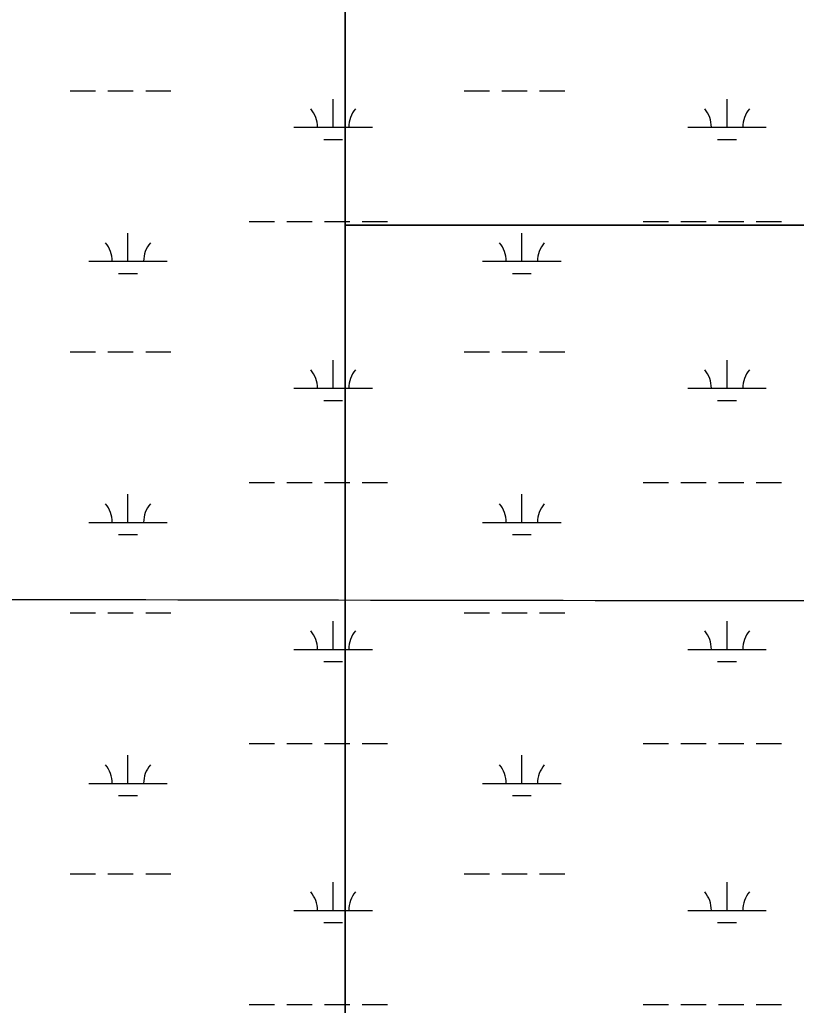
# Model space of a CAD drawing. Extents: x 3177185 to 3215018, y 812988 to 838321.
# Drawn here: x 3210900 to 3211890, y 823873 to 825129 of the extents above; entities that cross this region are included whole.
import ezdxf

# ---------------------------------------------------------------- set-up
doc = ezdxf.new("R2010")
doc.units = 0
for name, color, linetype in [('V-GRID-MAJR', 7, 'Continuous'), ('V-SITE-VEGE', 7, 'Continuous'), ('V-WETL-SWMP', 7, 'Continuous')]:
    doc.layers.add(name, color=color, linetype=linetype)

msp = doc.modelspace()

# ---------------------------------------------------------------- linework, layer by layer
at = {"layer": 'V-GRID-MAJR'}
msp.add_spline([(3181368.912, 824461.486), (3186603.869, 824447.399), (3191838.828, 824434.0750000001), (3197073.789, 824421.511), (3202308.752, 824409.709), (3207543.717, 824398.669), (3212778.683, 824388.39), (3212778.684, 824388.39)], degree=3, dxfattribs=at)
at = {"layer": 'V-SITE-VEGE'}
for p, q in [((3211314.806, 827522.36), (3211314.806, 824867.3509999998)), ((3211314.806, 824867.3509999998), (3212779.5892215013, 824867.3509999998)), ((3212779.5892215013, 824867.351), (3211314.806, 824867.351)), ((3211314.806, 824867.351), (3211314.806, 821020.635))]:
    msp.add_line(p, q, dxfattribs=at)
msp.add_lwpolyline([(3211314.806, 821020.635), (3211314.806, 827522.36)], dxfattribs=at)
at = {"layer": 'V-WETL-SWMP'}
for p, q in [((3210964.7116494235, 825038.4820267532), (3210996.7116471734, 825038.4820267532)), ((3211012.7116460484, 825038.4820267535), (3211044.7116437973, 825038.4820267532)), ((3211060.7116426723, 825038.4820267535), (3211092.7116404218, 825038.4820267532)), ((3211466.6196141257, 825038.4820267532), (3211498.6196118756, 825038.4820267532)), ((3211514.61961075, 825038.4820267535), (3211546.6196084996, 825038.4820267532)), ((3211562.619607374, 825038.4820267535), (3211594.619605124, 825038.4820267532)), ((3211299.555606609, 824992.0520551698), (3211299.555621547, 825028.0520331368)), ((3211801.4635713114, 824992.0520551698), (3211801.4635862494, 825028.0520331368)), ((3211249.555610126, 824992.0520551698), (3211349.555603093, 824992.0520551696)), ((3211751.463574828, 824992.0520551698), (3211851.463567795, 824992.0520551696)), ((3211287.5556010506, 824976.621064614), (3211311.5555993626, 824976.6210646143)), ((3211789.4635657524, 824976.621064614), (3211813.4635640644, 824976.6210646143)), ((3211192.711564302, 824871.9811286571), (3211224.711562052, 824871.9811286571)), ((3211240.7115609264, 824871.9811286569), (3211272.711558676, 824871.9811286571)), ((3211288.7115575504, 824871.9811286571), (3211320.7115553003, 824871.9811286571)), ((3211336.711554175, 824871.9811286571), (3211368.7115519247, 824871.9811286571)), ((3211694.619529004, 824871.9811286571), (3211726.6195267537, 824871.9811286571)), ((3211742.619525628, 824871.9811286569), (3211774.619523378, 824871.9811286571)), ((3211790.6195222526, 824871.9811286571), (3211822.6195200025, 824871.9811286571)), ((3211838.619518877, 824871.9811286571), (3211870.6195166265, 824871.9811286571)), ((3211038.1195541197, 824821.239159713), (3211038.119569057, 824857.2391376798)), ((3211540.027518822, 824821.239159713), (3211540.0275337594, 824857.2391376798)), ((3210988.119557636, 824821.239159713), (3211088.1195506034, 824821.239159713)), ((3211490.027522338, 824821.239159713), (3211590.0275153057, 824821.239159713)), ((3211026.1195485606, 824805.8081691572), (3211050.1195468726, 824805.8081691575)), ((3211528.027513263, 824805.8081691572), (3211552.027511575, 824805.8081691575)), ((3210964.7115113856, 824705.807230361), (3210996.711509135, 824705.807230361)), ((3211012.71150801, 824705.8072303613), (3211044.7115057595, 824705.807230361)), ((3211060.711504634, 824705.8072303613), (3211092.7115023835, 824705.807230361)), ((3211466.619476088, 824705.807230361), (3211498.6194738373, 824705.807230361)), ((3211514.619472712, 824705.8072303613), (3211546.6194704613, 824705.807230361)), ((3211562.6194693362, 824705.8072303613), (3211594.6194670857, 824705.807230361)), ((3211299.5554685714, 824659.3772587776), (3211299.5554835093, 824695.3772367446)), ((3211801.4634332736, 824659.3772587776), (3211801.4634482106, 824695.3772367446)), ((3211249.555472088, 824659.3772587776), (3211349.555465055, 824659.3772587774)), ((3211751.4634367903, 824659.3772587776), (3211851.4634297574, 824659.3772587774)), ((3211287.5554630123, 824643.9462682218), (3211311.5554613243, 824643.9462682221)), ((3211789.4634277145, 824643.9462682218), (3211813.4634260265, 824643.9462682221)), ((3211192.7114262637, 824539.3063322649), (3211224.711424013, 824539.3063322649)), ((3211240.711422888, 824539.3063322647), (3211272.7114206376, 824539.3063322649)), ((3211288.7114195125, 824539.3063322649), (3211320.711417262, 824539.3063322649)), ((3211336.711416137, 824539.3063322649), (3211368.711413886, 824539.3063322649)), ((3211694.619390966, 824539.3063322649), (3211726.6193887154, 824539.3063322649)), ((3211742.61938759, 824539.3063322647), (3211774.61938534, 824539.3063322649)), ((3211790.6193842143, 824539.3063322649), (3211822.6193819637, 824539.3063322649)), ((3211838.6193808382, 824539.3063322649), (3211870.619378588, 824539.3063322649)), ((3211038.1194160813, 824488.5643633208), (3211038.119431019, 824524.5643412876)), ((3211540.027380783, 824488.5643633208), (3211540.027395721, 824524.5643412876)), ((3210988.1194195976, 824488.5643633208), (3211088.119412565, 824488.5643633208)), ((3211490.0273843, 824488.5643633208), (3211590.0273772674, 824488.5643633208)), ((3211026.1194105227, 824473.133372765), (3211050.1194088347, 824473.1333727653)), ((3211528.0273752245, 824473.133372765), (3211552.027373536, 824473.1333727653)), ((3210964.7113733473, 824373.1324339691), (3210996.711371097, 824373.1324339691)), ((3211012.7113699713, 824373.1324339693), (3211044.711367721, 824373.1324339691)), ((3211060.7113665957, 824373.1324339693), (3211092.711364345, 824373.1324339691)), ((3211466.6193380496, 824373.1324339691), (3211498.6193357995, 824373.1324339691)), ((3211514.6193346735, 824373.1324339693), (3211546.6193324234, 824373.1324339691)), ((3211562.619331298, 824373.1324339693), (3211594.6193290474, 824373.1324339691)), ((3211299.555330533, 824326.7024623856), (3211299.5553454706, 824362.7024403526)), ((3211801.4632952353, 824326.7024623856), (3211801.463310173, 824362.7024403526)), ((3211249.5553340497, 824326.7024623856), (3211349.555327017, 824326.7024623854)), ((3211751.463298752, 824326.7024623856), (3211851.4632917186, 824326.7024623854)), ((3211287.555324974, 824311.2714718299), (3211311.555323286, 824311.2714718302)), ((3211789.4632896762, 824311.2714718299), (3211813.463287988, 824311.2714718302)), ((3211192.711288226, 824206.6315358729), (3211224.711285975, 824206.6315358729)), ((3211240.71128485, 824206.6315358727), (3211272.7112825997, 824206.6315358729)), ((3211288.711281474, 824206.6315358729), (3211320.7112792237, 824206.6315358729)), ((3211336.711278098, 824206.6315358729), (3211368.711275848, 824206.6315358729)), ((3211694.619252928, 824206.6315358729), (3211726.619250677, 824206.6315358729)), ((3211742.619249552, 824206.6315358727), (3211774.619247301, 824206.6315358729)), ((3211790.6192461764, 824206.6315358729), (3211822.6192439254, 824206.6315358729)), ((3211838.6192428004, 824206.6315358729), (3211870.6192405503, 824206.6315358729)), ((3211038.119278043, 824155.8895669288), (3211038.1192929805, 824191.8895448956)), ((3211540.027242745, 824155.8895669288), (3211540.0272576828, 824191.8895448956)), ((3210988.1192815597, 824155.8895669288), (3211088.119274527, 824155.8895669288)), ((3211490.0272462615, 824155.8895669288), (3211590.027239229, 824155.8895669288)), ((3211026.119272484, 824140.4585763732), (3211050.119270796, 824140.4585763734)), ((3211528.0272371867, 824140.4585763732), (3211552.027235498, 824140.4585763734)), ((3210964.7112353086, 824040.4576375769), (3210996.7112330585, 824040.4576375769)), ((3211012.711231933, 824040.4576375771), (3211044.711229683, 824040.4576375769)), ((3211060.711228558, 824040.4576375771), (3211092.711226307, 824040.4576375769)), ((3211466.6192000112, 824040.4576375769), (3211498.6191977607, 824040.4576375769)), ((3211514.619196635, 824040.4576375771), (3211546.6191943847, 824040.4576375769)), ((3211562.619193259, 824040.4576375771), (3211594.619191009, 824040.4576375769)), ((3211299.5551924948, 823994.0276659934), (3211299.5552074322, 824030.0276439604)), ((3211801.463157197, 823994.0276659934), (3211801.4631721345, 824030.0276439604)), ((3211249.5551960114, 823994.0276659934), (3211349.555188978, 823994.0276659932)), ((3211751.463160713, 823994.0276659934), (3211851.4631536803, 823994.0276659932)), ((3211287.555186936, 823978.5966754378), (3211311.555185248, 823978.596675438)), ((3211789.463151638, 823978.5966754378), (3211813.46314995, 823978.596675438)), ((3211192.7111501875, 823873.9567394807), (3211224.711147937, 823873.9567394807)), ((3211240.7111468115, 823873.9567394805), (3211272.711144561, 823873.9567394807)), ((3211288.711143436, 823873.9567394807), (3211320.7111411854, 823873.9567394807)), ((3211336.71114006, 823873.9567394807), (3211368.71113781, 823873.9567394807)), ((3211694.6191148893, 823873.9567394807), (3211726.6191126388, 823873.9567394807)), ((3211742.6191115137, 823873.9567394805), (3211774.619109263, 823873.9567394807)), ((3211790.619108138, 823873.9567394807), (3211822.6191058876, 823873.9567394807)), ((3211838.619104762, 823873.9567394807), (3211870.6191025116, 823873.9567394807))]:
    msp.add_line(p, q, dxfattribs=at)
for centre, radius, start, end in [((3211244.3126745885, 824992.5268580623), 35.24628790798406, 359.22818035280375, 40.77183868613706), ((3211354.7985390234, 824992.5268580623), 35.24628790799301, 139.2281765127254, 180.77183484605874), ((3211746.2206392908, 824992.5268580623), 35.24628790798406, 359.22818035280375, 40.77183868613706), ((3211856.7065037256, 824992.5268580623), 35.24628790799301, 139.2281765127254, 180.77183484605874), ((3210982.876622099, 824821.7139626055), 35.24628790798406, 359.22818035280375, 40.77183868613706), ((3211093.362486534, 824821.7139626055), 35.24628790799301, 139.2281765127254, 180.77183484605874), ((3211484.7845868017, 824821.7139626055), 35.24628790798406, 359.22818035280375, 40.77183868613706), ((3211595.270451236, 824821.7139626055), 35.24628790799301, 139.2281765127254, 180.77183484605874), ((3211244.3125365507, 824659.85206167), 35.24628790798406, 359.22818035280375, 40.77183868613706), ((3211354.798400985, 824659.85206167), 35.24628790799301, 139.2281765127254, 180.77183484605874), ((3211746.220501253, 824659.85206167), 35.24628790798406, 359.22818035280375, 40.77183868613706), ((3211856.7063656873, 824659.85206167), 35.24628790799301, 139.2281765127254, 180.77183484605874), ((3210982.8764840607, 824489.0391662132), 35.24628790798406, 359.22818035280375, 40.77183868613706), ((3211093.3623484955, 824489.0391662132), 35.24628790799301, 139.2281765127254, 180.77183484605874), ((3211484.784448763, 824489.0391662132), 35.24628790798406, 359.22818035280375, 40.77183868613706), ((3211595.2703131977, 824489.0391662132), 35.24628790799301, 139.2281765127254, 180.77183484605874), ((3211244.3123985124, 824327.1772652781), 35.24628790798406, 359.22818035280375, 40.77183868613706), ((3211354.7982629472, 824327.1772652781), 35.24628790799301, 139.2281765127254, 180.77183484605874), ((3211746.2203632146, 824327.1772652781), 35.24628790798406, 359.22818035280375, 40.77183868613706), ((3211856.7062276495, 824327.1772652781), 35.24628790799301, 139.2281765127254, 180.77183484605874), ((3210982.876346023, 824156.3643698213), 35.24628790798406, 359.22818035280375, 40.77183868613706), ((3211093.362210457, 824156.3643698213), 35.24628790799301, 139.2281765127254, 180.77183484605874), ((3211484.7843107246, 824156.3643698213), 35.24628790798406, 359.22818035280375, 40.77183868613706), ((3211595.2701751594, 824156.3643698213), 35.24628790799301, 139.2281765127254, 180.77183484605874), ((3211244.312260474, 823994.502468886), 35.24628790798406, 359.22818035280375, 40.77183868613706), ((3211354.798124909, 823994.502468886), 35.24628790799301, 139.2281765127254, 180.77183484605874), ((3211746.220225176, 823994.502468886), 35.24628790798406, 359.22818035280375, 40.77183868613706), ((3211856.706089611, 823994.502468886), 35.24628790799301, 139.2281765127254, 180.77183484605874)]:
    msp.add_arc(centre, radius, start, end, dxfattribs=at)

doc.saveas('drawing.dxf')
